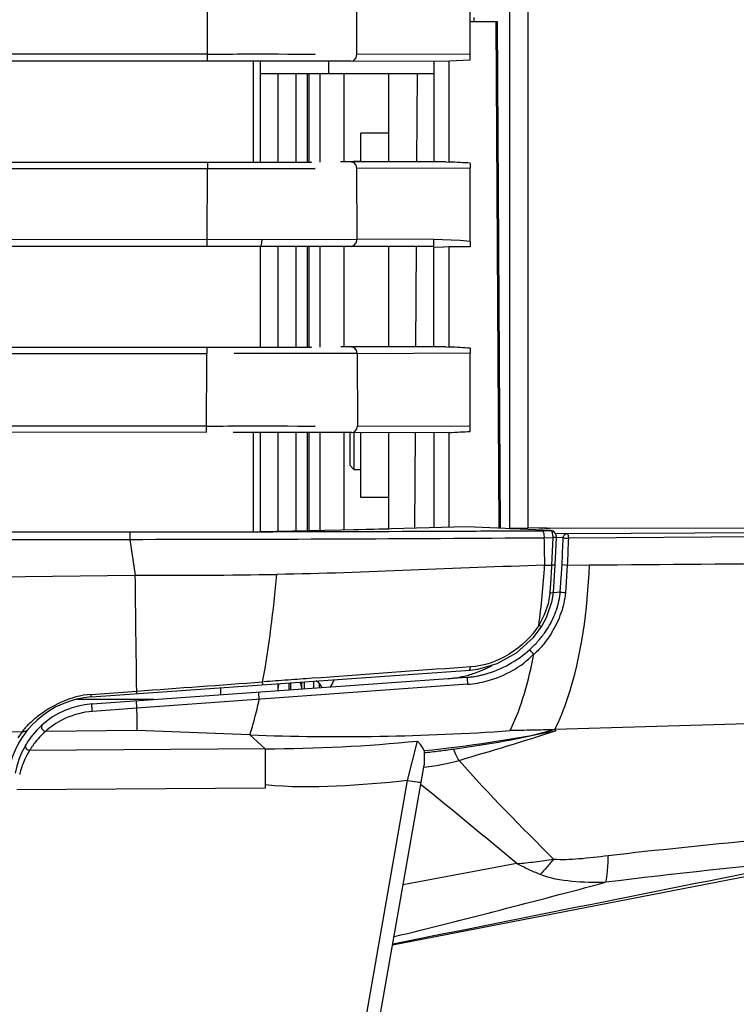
# Paper-space layout 'Sheet' of a CAD drawing. Header units: inches. Extents: x 0.2 to 10.8, y 0.2 to 8.3.
# Tile 285 of 545: x 6.429 to 6.634, y 3.96 to 4.242. Entities that reach past the tile are written whole.
import ezdxf

# ---------------------------------------------------------------- set-up
doc = ezdxf.new("R2010")
doc.units = ezdxf.units.IN
doc.header["$MEASUREMENT"] = 0
doc.layers.get('0').update_dxf_attribs({"lineweight": 5})
doc.layers.add('02___PRT_ALL_AXES', color=7, linetype='Continuous')
doc.styles.add('My Text', font='tahoma.ttf')
doc.dimstyles.new('My Dimension - mm [in] (ANSI)$0', dxfattribs={"dimtxt": 0.12, "dimasz": 0.09842519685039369, "dimexe": 0.125, "dimexo": 0.06299999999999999, "dimgap": 0.03149606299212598, "dimtad": 0, "dimlfac": 250, "dimzin": 4, "dimdsep": 46, "dimtxsty": 'My Text', "dimblk": 'Filled-1', "dimcen": 0.09, "dimclrd": 1, "dimclre": 1, "dimclrt": 1, "dimadec": 1, "dimazin": 1, "dimtfac": 1, "dimtofl": 0, "dimtmove": 0, "dimatfit": 3, "dimfxl": 1, "dimtolj": 1, "dimtzin": 4, "dimlwd": -1, "dimlwe": -1, "dimarcsym": 0})

# ---------------------------------------------------------------- blocks, each defined once
blk = doc.blocks.new('*D8')
at = {"color": 1, "true_color": 0xff0000}
for p, q in [((6.727077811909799, 4.262239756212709), (6.727077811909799, 3.3069249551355)), ((4.737050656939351, 4.189303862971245), (4.737050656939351, 3.3069249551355)), ((4.638625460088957, 3.4319249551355), (4.540200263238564, 3.4319249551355)), ((6.825503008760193, 3.4319249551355), (6.923928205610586, 3.4319249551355))]:
    blk.add_line(p, q, dxfattribs=at)
at = {"layer": 'Defpoints', "color": 0}
for p in [(6.727077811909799, 4.325239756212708), (4.737050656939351, 4.252303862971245), (6.727077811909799, 3.4319249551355)]:
    blk.add_point(p, dxfattribs=at)
at = {"color": 1, "true_color": 0xff0000, "insert": (5.732064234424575, 3.4319249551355), "char_height": 0.12, "attachment_point": 5, "style": 'My Text'}
blk.add_mtext('\\A1;497.51 mm [19.587 in]', dxfattribs=at)
blk = doc.blocks.new('Filled-1')

psp = doc.layouts.new('Sheet')

# ---------------------------------------------------------------- linework, layer by layer
at = {"color": 0, "linetype": 'ByBlock', "lineweight": -3}
for p, q in [((6.56897351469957, 4.391950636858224), (6.56897351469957, 4.096243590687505)), ((6.574308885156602, 4.096400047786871), (6.57431549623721, 4.260451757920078)), ((6.482725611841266, 4.231685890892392), (6.48272042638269, 4.249325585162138)), ((6.525380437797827, 4.231644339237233), (6.525385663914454, 4.249325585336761)), ((6.557750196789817, 4.231549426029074), (6.557750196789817, 4.249325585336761)), ((6.565478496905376, 4.240925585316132), (6.557690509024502, 4.240925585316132)), ((6.558894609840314, 4.240925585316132), (6.558894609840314, 4.242097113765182)), ((6.565985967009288, 4.096342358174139), (6.565140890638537, 4.240925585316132)), ((6.566324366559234, 4.0963270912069), (6.565479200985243, 4.240925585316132)), ((6.495739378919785, 4.229679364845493), (5.74083862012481, 4.229696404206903)), ((6.48272561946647, 4.231684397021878), (5.741027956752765, 4.231696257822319)), ((6.482699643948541, 4.229685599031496), (6.48272561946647, 4.231684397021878)), ((6.495739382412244, 4.229679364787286), (6.495738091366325, 4.200856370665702)), ((6.497713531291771, 4.229679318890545), (6.497713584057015, 4.200856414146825)), ((6.557750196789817, 4.231549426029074), (6.525380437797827, 4.231644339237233)), ((6.551695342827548, 4.229728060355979), (6.557690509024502, 4.230087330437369)), ((6.551704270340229, 4.20087066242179), (6.551695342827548, 4.229728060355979)), ((6.517405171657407, 4.226097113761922), (6.517405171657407, 4.229638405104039)), ((6.551693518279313, 4.229567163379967), (6.523661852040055, 4.229644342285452)), ((6.547310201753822, 4.229576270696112), (6.547310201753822, 4.200953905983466)), ((6.547310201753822, 4.226097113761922), (6.497713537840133, 4.226097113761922)), ((6.502831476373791, 4.226097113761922), (6.502831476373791, 4.200866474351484)), ((6.508031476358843, 4.200876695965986), (6.508031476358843, 4.226097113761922)), ((6.511231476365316, 4.200882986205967), (6.511231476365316, 4.226097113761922)), ((6.511631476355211, 4.226097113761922), (6.511631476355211, 4.20088377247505)), ((6.514831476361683, 4.226097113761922), (6.514831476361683, 4.200890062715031)), ((6.521631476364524, 4.226097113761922), (6.521631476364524, 4.200903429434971)), ((6.534510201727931, 4.200922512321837), (6.534510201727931, 4.226097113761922)), ((6.542505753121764, 4.200944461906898), (6.542637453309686, 4.226097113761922)), ((6.534510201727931, 4.209130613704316), (6.526510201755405, 4.209130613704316)), ((6.526510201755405, 4.200899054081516), (6.526510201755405, 4.209130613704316)), ((5.734862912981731, 4.200833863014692), (6.48267506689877, 4.200849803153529)), ((5.869033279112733, 4.199087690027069), (6.48269686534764, 4.199047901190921)), ((6.482654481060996, 4.178835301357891), (6.482697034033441, 4.199047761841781)), ((6.482675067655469, 4.200864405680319), (6.48269686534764, 4.199047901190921)), ((6.550721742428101, 4.200960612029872), (6.520710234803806, 4.200901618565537)), ((6.524288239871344, 4.200908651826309), (6.524510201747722, 4.201130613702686)), ((6.524510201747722, 4.201130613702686), (6.524510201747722, 4.200909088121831)), ((6.525390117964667, 4.199091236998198), (6.557750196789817, 4.199186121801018)), ((6.525408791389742, 4.178820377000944), (6.525390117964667, 4.199091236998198)), ((6.550721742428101, 4.200960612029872), (6.551704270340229, 4.20087066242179)), ((6.557690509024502, 4.200558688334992), (6.557750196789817, 4.199184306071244)), ((6.557750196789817, 4.178217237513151), (6.557750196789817, 4.199186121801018)), ((6.547328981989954, 4.176808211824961), (5.723435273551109, 4.176816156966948)), ((5.724580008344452, 4.178699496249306), (6.525408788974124, 4.178820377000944)), ((6.482632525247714, 4.176866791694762), (6.482654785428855, 4.178835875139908)), ((6.497713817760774, 4.17683374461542), (6.497713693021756, 4.14804295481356)), ((6.502831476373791, 4.176831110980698), (6.502831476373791, 4.148053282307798)), ((6.508031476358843, 4.148063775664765), (6.508031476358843, 4.176828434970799)), ((6.511231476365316, 4.148070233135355), (6.511231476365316, 4.176826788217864)), ((6.511631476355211, 4.176826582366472), (6.511631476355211, 4.148071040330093)), ((6.514831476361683, 4.176824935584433), (6.514831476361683, 4.148077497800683)), ((6.521631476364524, 4.176821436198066), (6.521631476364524, 4.148091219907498)), ((6.547306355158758, 4.178766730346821), (6.525408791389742, 4.178820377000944)), ((6.534510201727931, 4.148110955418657), (6.534510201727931, 4.176814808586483)), ((6.542229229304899, 4.148132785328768), (6.542379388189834, 4.176810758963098)), ((6.547310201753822, 4.148143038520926), (6.547305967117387, 4.178766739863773)), ((6.547330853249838, 4.176689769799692), (6.550080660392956, 4.176599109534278)), ((6.551704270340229, 4.176722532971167), (6.55008058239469, 4.176597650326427)), ((6.557690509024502, 4.17670792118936), (6.551704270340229, 4.176722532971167)), ((6.551704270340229, 4.148060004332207), (6.551704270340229, 4.176722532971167)), ((6.557750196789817, 4.17821723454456), (6.557690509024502, 4.17670792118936)), ((5.723897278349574, 4.14798438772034), (6.482531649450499, 4.148035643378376)), ((5.81917304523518, 4.146151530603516), (6.482545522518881, 4.146230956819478)), ((6.482441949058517, 4.123794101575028), (6.482545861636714, 4.146229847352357)), ((6.482531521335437, 4.14807531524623), (6.482545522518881, 4.146230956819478)), ((6.550721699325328, 4.148149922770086), (6.520756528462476, 4.148089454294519)), ((6.525459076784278, 4.146279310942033), (6.557750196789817, 4.146375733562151)), ((6.525459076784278, 4.146279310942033), (6.525504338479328, 4.125480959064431)), ((6.550721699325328, 4.148149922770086), (6.551704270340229, 4.148060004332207)), ((6.557690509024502, 4.147748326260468), (6.557750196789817, 4.146373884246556)), ((6.557750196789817, 4.125380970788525), (6.557750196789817, 4.146375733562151)), ((6.482441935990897, 4.123729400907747), (5.654049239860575, 4.123869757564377)), ((6.482451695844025, 4.125520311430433), (5.659292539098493, 4.125448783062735)), ((6.495723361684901, 4.123720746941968), (6.495713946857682, 4.095347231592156)), ((6.497713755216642, 4.123720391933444), (6.497713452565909, 4.095392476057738)), ((6.520794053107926, 4.123660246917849), (6.497713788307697, 4.123720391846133)), ((6.502831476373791, 4.12370705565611), (6.502831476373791, 4.095508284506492)), ((6.508031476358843, 4.09562594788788), (6.508031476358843, 4.123693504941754)), ((6.511231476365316, 4.095698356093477), (6.511231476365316, 4.123685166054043)), ((6.511631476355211, 4.123684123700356), (6.511631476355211, 4.095707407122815)), ((6.514831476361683, 4.123675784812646), (6.514831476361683, 4.095779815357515)), ((6.523310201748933, 4.123653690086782), (6.521631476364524, 4.123658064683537)), ((6.521631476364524, 4.123658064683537), (6.521631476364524, 4.095845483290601)), ((6.523310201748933, 4.123653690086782), (6.523310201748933, 4.114330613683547)), ((6.550443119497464, 4.123582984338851), (6.523957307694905, 4.123680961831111)), ((6.524510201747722, 4.123650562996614), (6.524510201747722, 4.113130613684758)), ((6.557750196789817, 4.125380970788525), (6.525504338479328, 4.125480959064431)), ((6.526510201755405, 4.105130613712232), (6.526510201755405, 4.123645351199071)), ((6.534510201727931, 4.096181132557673), (6.534510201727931, 4.123624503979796)), ((6.541958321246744, 4.096393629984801), (6.542100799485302, 4.123604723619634)), ((6.547310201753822, 4.123591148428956), (6.547310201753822, 4.096514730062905)), ((6.551704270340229, 4.123697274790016), (6.550443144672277, 4.123590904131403)), ((6.551686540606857, 4.096628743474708), (6.551704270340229, 4.123697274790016)), ((6.523310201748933, 4.114330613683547), (6.524510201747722, 4.113130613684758)), ((6.534510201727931, 4.105130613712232), (6.526510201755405, 4.105130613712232)), ((5.529310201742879, 4.095334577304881), (6.460529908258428, 4.095334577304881)), ((6.460529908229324, 4.095334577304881), (6.460529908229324, 4.093187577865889)), ((6.497715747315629, 4.095392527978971), (6.52084694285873, 4.09591593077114)), ((6.556726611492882, 4.096760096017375), (6.520847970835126, 4.095825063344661)), ((6.521631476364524, 4.095933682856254), (6.534510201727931, 4.096225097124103)), ((6.580780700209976, 4.095674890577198), (6.556726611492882, 4.096760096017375)), ((6.574308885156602, 4.096400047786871), (6.56897351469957, 4.096243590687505)), ((6.56897351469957, 4.096243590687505), (6.570169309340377, 4.096242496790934)), ((6.571788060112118, 4.096189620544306), (6.570323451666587, 4.096146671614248)), ((6.577312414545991, 4.096433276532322), (6.574308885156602, 4.096400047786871)), ((6.577312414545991, 4.096433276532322), (6.57806918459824, 4.096390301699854)), ((6.577467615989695, 4.096401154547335), (6.577312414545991, 4.096433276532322)), ((6.577594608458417, 4.096404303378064), (6.577493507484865, 4.096409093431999)), ((6.579568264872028, 4.096373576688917), (6.577594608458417, 4.096404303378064)), ((6.578249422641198, 4.095660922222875), (6.580780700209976, 4.095674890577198)), ((6.579073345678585, 4.096376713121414), (6.580264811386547, 4.096371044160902)), ((6.6784221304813, 4.096251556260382), (6.580264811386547, 4.096371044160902)), ((6.581039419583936, 4.095489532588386), (6.580780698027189, 4.095674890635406)), ((6.581239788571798, 4.095016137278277), (6.581039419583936, 4.095489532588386)), ((6.581379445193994, 4.093669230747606), (6.581239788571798, 4.095016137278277)), ((6.581989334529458, 4.09499249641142), (6.585389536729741, 4.094839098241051)), ((6.584695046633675, 4.094575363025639), (6.585157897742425, 4.094811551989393)), ((6.585157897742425, 4.094811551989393), (6.585389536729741, 4.094839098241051)), ((6.585389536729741, 4.094839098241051), (6.719204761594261, 4.095578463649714)), ((5.529310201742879, 4.093187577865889), (6.460529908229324, 4.093187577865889)), ((6.46052990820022, 4.093187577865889), (6.462104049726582, 4.082980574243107)), ((6.578789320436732, 4.093650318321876), (6.581379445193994, 4.093669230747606)), ((6.581042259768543, 4.085804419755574), (6.581374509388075, 4.093669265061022)), ((6.582003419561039, 4.085909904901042), (6.58233847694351, 4.093759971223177)), ((6.584271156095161, 4.09364049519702), (6.582337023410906, 4.093727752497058)), ((6.585714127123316, 4.094153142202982), (6.585750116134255, 4.093508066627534)), ((6.719566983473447, 4.09436897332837), (6.585750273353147, 4.093508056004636)), ((6.578968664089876, 4.08578863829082), (6.581037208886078, 4.08580445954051)), ((6.581471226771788, 4.078035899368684), (6.582003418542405, 4.085909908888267)), ((6.583436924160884, 4.078173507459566), (6.583954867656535, 4.085978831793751)), ((6.583954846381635, 4.085978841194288), (6.585425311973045, 4.085838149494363)), ((6.585425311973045, 4.085838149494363), (6.584894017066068, 4.077883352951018)), ((6.585425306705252, 4.085838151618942), (6.591786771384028, 4.085887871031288)), ((5.529310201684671, 4.071648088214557), (6.462104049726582, 4.082980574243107)), ((6.580496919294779, 4.077825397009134), (6.58052301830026, 4.078113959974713)), ((6.581471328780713, 4.078034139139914), (6.583436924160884, 4.078173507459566)), ((6.580494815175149, 4.077825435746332), (6.579943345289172, 4.074733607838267)), ((6.579943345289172, 4.074733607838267), (6.578878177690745, 4.071653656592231)), ((6.578878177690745, 4.071653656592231), (6.577274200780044, 4.068592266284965)), ((6.449632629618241, 4.048218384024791), (6.557729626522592, 4.055882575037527)), ((6.557793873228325, 4.056797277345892), (6.553064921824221, 4.056453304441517)), ((6.557729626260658, 4.055882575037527), (6.557532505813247, 4.05586948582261)), ((6.557532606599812, 4.055869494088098), (6.557733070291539, 4.056311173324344)), ((6.557729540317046, 4.055882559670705), (6.559939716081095, 4.056147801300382)), ((6.557733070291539, 4.056311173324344), (6.557793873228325, 4.056797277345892)), ((6.562742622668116, 4.05695430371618), (6.563017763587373, 4.056818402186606)), ((6.449776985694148, 4.046223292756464), (6.556749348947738, 4.053808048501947)), ((6.513056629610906, 4.050710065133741), (6.513056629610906, 4.052715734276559)), ((6.449457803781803, 4.048943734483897), (6.462509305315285, 4.049882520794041)), ((6.557032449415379, 4.051830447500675), (6.462576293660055, 4.04497590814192)), ((6.486431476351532, 4.050827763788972), (6.486431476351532, 4.048822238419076)), ((6.502831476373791, 4.05199067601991), (6.502831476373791, 4.049985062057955)), ((6.50603147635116, 4.050211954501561), (6.50603147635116, 4.052217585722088)), ((6.506431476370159, 4.052245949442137), (6.506431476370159, 4.050240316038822)), ((6.509631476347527, 4.050467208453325), (6.509631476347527, 4.052106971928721)), ((6.510431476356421, 4.050523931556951), (6.510431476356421, 4.052529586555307)), ((6.514722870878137, 4.050828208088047), (6.514722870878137, 4.05201315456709)), ((6.467354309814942, 4.047469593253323), (6.445430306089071, 4.047469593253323)), ((6.462576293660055, 4.04497590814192), (6.462475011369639, 4.047123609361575)), ((6.497484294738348, 4.047507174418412), (6.497337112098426, 4.049595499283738)), ((6.462577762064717, 4.04496597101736), (6.449869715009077, 4.044064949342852)), ((6.706419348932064, 4.042677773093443), (6.581843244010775, 4.038876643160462)), ((6.462669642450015, 4.038636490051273), (6.436442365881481, 4.038347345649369)), ((6.494819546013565, 4.03737234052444), (6.462669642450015, 4.038636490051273)), ((6.581843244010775, 4.038876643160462), (6.582179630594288, 4.038570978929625)), ((6.429760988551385, 4.038273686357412), (5.529309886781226, 4.028341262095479)), ((6.429760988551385, 4.038273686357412), (6.428539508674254, 4.036574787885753)), ((6.4991724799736, 4.033416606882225), (6.494819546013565, 4.03737234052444)), ((6.4991724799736, 4.033416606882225), (6.431932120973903, 4.032940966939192)), ((6.53984206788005, 4.024309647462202), (6.54268955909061, 4.035609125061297)), ((6.544622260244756, 4.032323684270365), (6.544574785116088, 4.028732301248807)), ((6.544575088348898, 4.03289632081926), (6.544622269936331, 4.032323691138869)), ((6.484948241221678, 3.688640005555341), (6.54457476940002, 4.028732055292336)), ((6.499210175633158, 4.022208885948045), (6.428256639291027, 4.021706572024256)), ((6.49161774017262, 3.749251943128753), (6.539842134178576, 4.024309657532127)), ((6.678655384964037, 4.005038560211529), (6.535574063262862, 3.977394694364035))]:
    psp.add_line(p, q, dxfattribs=at)
for points in [[(6.523660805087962, 4.229644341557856), (6.524501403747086, 4.22990010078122), (6.525136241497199, 4.230618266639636), (6.525380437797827, 4.231644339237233)], [(6.525390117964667, 4.199091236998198), (6.525191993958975, 4.199971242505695), (6.52463660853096, 4.200635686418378), (6.523843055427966, 4.20089123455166)], [(6.497713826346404, 4.176834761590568), (6.498036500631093, 4.177103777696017), (6.498271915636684, 4.177832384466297), (6.498359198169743, 4.178831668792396)], [(6.52368917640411, 4.176820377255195), (6.524530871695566, 4.177076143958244), (6.52516524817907, 4.177794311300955), (6.525408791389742, 4.178820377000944)], [(6.557750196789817, 4.178217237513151), (6.554845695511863, 4.178442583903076), (6.552272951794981, 4.178581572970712), (6.549773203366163, 4.17866675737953), (6.547306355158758, 4.178766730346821)], [(6.525459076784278, 4.146279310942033), (6.525260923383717, 4.147159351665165), (6.524705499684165, 4.147823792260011), (6.523911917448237, 4.148079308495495)], [(6.523956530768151, 4.12368096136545), (6.524713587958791, 4.123911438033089), (6.52528466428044, 4.124557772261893), (6.525504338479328, 4.125480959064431)], [(6.582341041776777, 4.093822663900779), (6.582335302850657, 4.09406457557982), (6.582104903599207, 4.094873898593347), (6.581495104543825, 4.095499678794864), (6.580821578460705, 4.095674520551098)], [(6.585389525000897, 4.094839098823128), (6.585580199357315, 4.094648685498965), (6.585714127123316, 4.094153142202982)], [(6.584271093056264, 4.093640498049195), (6.584422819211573, 4.094236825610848), (6.584695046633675, 4.094575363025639)], [(6.578163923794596, 4.068384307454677), (6.579510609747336, 4.07088386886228), (6.581104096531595, 4.075636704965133), (6.581471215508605, 4.078035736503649)], [(6.559939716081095, 4.056147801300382), (6.56539886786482, 4.057718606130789), (6.570948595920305, 4.060775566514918), (6.575809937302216, 4.065182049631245), (6.578165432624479, 4.068380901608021)], [(6.575889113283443, 4.060337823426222), (6.575556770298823, 4.060654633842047), (6.5751863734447, 4.061083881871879), (6.574918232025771, 4.06146604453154), (6.57478815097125, 4.061771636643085)], [(6.544575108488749, 4.032896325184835), (6.544121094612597, 4.033760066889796), (6.543487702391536, 4.034664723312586), (6.54268955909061, 4.035609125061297)], [(6.544480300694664, 4.02819322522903), (6.548093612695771, 4.028648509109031), (6.551470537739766, 4.02929903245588), (6.554534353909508, 4.030107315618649)]]:
    psp.add_lwpolyline(points, dxfattribs=at)
for centre, radius, start, end in [((6.50115022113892, -3.297010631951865), 7.526688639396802, 89.82863344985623, 90.02252661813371), ((6.499922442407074, -3.496621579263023), 7.620340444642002, 89.81928650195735, 90.01293917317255), ((6.460314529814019, 25.38230326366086), 21.28697067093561, 270.1007086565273, 270.259574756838), ((6.45203565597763, 21.42063951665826), 17.32745548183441, 270.028087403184, 270.4191319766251), ((6.474023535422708, 5.705743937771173), 1.62280714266, 269.5791600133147, 271.0075982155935), ((6.513056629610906, 4.050906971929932), 0.002, 33.57935032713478, 69.41349915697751), ((6.554912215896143, 4.079358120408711), 0.0256164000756, 276.4159552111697, 276.8577633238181), ((6.548487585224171, 4.085131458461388), 0.03188842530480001, 287.282506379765, 287.6272533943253), ((6.50603147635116, 4.050697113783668), 0.003200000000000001, 155.5377765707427, 180), ((6.506431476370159, 4.050697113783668), 0.003200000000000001, 0, 33.54751460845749), ((6.510431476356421, 4.052106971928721), 0.0008000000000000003, 151.8300588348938, 180), ((6.451471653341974, 4.02228350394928), 0.02600000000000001, 94.05601353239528, 170.0560129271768), ((6.45147441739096, 4.022283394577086), 0.02400000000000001, 94.05570594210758, 170.055705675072), ((6.451713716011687, 4.02127578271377), 0.0229052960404, 130.5178456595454, 131.8141903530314), ((6.520664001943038, 4.725012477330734), 0.6881257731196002, 267.8475906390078, 274.0346392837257), ((6.503032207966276, 4.435672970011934), 0.4049133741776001, 275.8887372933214, 281.2721243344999), ((6.278198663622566, 4.982182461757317), 0.9913674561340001, 286.1851503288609, 287.8561765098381), ((6.498980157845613, 4.470195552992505), 0.4367789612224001, 270.0252284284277, 275.7433237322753), ((5.603744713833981, 2.853914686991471), 1.5001794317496, 49.8515736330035, 51.21013964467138), ((7.330026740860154, -0.1478786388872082), 4.217358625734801, 100.3681986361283, 100.8166323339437), ((5.85362182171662, 6.758794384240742), 2.861556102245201, 283.7963865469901, 285.0427743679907)]:
    psp.add_arc(centre, radius, start, end, dxfattribs=at)
for centre, major_axis, ratio, start_param, end_param in [((6.557561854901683, 4.231544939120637), (4.263160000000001e-07, 0.002000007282), 0.094170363, -2.387346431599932, -1.56853280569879), ((6.545493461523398, 4.199154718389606), (0.01882621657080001, 5.113359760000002e-05), 0.09561075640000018, 0.865744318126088, 1.234336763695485), ((6.545493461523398, 4.14634375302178), (0.01882621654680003, 5.207329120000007e-05), 0.09561073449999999, 0.8657395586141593, 1.234331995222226), ((6.545493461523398, 4.125414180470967), (0.01882621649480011, -5.407472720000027e-05), 0.09561068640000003, -1.234321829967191, -0.8657293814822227), ((6.557580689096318, 4.125376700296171), (4.057532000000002e-07, 0.001800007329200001), 0.09417029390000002, -2.434406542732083, -1.568402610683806), ((6.570064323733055, 4.096207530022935), (0.002005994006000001, 0), 0.0174550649, 0, 1.518436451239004)]:
    psp.add_ellipse(centre, major_axis=major_axis, ratio=ratio, start_param=start_param, end_param=end_param, dxfattribs=at)
for points, knots in [([(6.482725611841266, 4.231685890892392), (6.492465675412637, 4.231685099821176), (6.492930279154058, 4.231830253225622), (6.513797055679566, 4.231652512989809), (6.51333422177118, 4.231647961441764)], [0, 0, 0, 0, 0.9546349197, 1, 1, 1, 1]), ([(6.498190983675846, 4.229677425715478), (6.496884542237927, 4.229676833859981), (6.494189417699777, 4.229674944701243), (6.491494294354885, 4.22967175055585), (6.49010561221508, 4.229669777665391)], [0, 0, 0, 0, 0.484742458, 1, 1, 1, 1]), ([(6.48267506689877, 4.200849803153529), (6.485205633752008, 4.200849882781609), (6.490328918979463, 4.200850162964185), (6.495452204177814, 4.200851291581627), (6.498044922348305, 4.200852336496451)], [0, 0, 0, 0, 0.4939344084, 1, 1, 1, 1]), ([(6.482697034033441, 4.199047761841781), (6.492445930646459, 4.199038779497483), (6.492909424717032, 4.199024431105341), (6.51379749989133, 4.199072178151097), (6.513334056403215, 4.199071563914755)], [0, 0, 0, 0, 0.9546192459, 1, 1, 1, 1]), ([(6.498044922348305, 4.200852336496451), (6.501800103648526, 4.200853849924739), (6.502768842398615, 4.200835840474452), (6.513184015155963, 4.200877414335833), (6.51221564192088, 4.200887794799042)], [0, 0, 0, 0, 0.7949812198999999, 1, 1, 1, 1]), ([(6.482531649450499, 4.148035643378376), (6.485085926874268, 4.148035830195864), (6.490257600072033, 4.148036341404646), (6.49542927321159, 4.148037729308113), (6.498046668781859, 4.148038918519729)], [0, 0, 0, 0, 0.4938976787, 1, 1, 1, 1]), ([(6.525459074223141, 4.146279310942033), (6.523414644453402, 4.146272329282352), (6.51171655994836, 4.146234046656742), (6.500018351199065, 4.146231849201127), (6.490364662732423, 4.146250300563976)], [0, 0, 0, 0, 0.1747662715, 1, 1, 1, 1]), ([(6.498046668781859, 4.148038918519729), (6.501803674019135, 4.148040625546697), (6.502769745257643, 4.148022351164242), (6.513180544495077, 4.148064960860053), (6.512214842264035, 4.14807526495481)], [0, 0, 0, 0, 0.7955101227, 1, 1, 1, 1]), ([(6.482451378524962, 4.125522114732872), (6.492276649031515, 4.125520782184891), (6.492745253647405, 4.125672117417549), (6.513793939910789, 4.125488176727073), (6.513327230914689, 4.125483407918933)], [0, 0, 0, 0, 0.9546508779, 1, 1, 1, 1]), ([(6.49820151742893, 4.123718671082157), (6.496881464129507, 4.123718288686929), (6.494159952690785, 4.12371681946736), (6.491438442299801, 4.123714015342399), (6.490036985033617, 4.123712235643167)], [0, 0, 0, 0, 0.4850441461, 1, 1, 1, 1]), ([(6.556753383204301, 4.095551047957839), (6.560349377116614, 4.095567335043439), (6.567514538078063, 4.095601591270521), (6.57467968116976, 4.095639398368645), (6.578248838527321, 4.095659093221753)], [0, 0, 0, 0, 0.501871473, 1, 1, 1, 1]), ([(6.578249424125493, 4.095659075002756), (6.578476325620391, 4.095651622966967), (6.578770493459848, 4.094733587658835), (6.578802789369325, 4.094135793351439), (6.578788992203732, 4.093650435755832)], [0, 0, 0, 0, 0.3185953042, 1, 1, 1, 1]), ([(6.578787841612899, 4.093650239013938), (6.578806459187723, 4.092334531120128), (6.578852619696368, 4.089713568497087), (6.578921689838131, 4.087093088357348), (6.578963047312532, 4.085788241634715)], [0, 0, 0, 0, 0.5019718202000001, 1, 1, 1, 1]), ([(6.582332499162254, 4.09375271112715), (6.582327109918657, 4.093656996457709), (6.581834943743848, 4.093687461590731), (6.581605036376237, 4.093657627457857), (6.581379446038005, 4.093669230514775)], [0, 0, 0, 0, 0.2979482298, 1, 1, 1, 1]), ([(6.583954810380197, 4.085978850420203), (6.584008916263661, 4.087255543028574), (6.584115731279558, 4.089809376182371), (6.584219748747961, 4.092363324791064), (6.584271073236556, 4.093640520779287)], [0, 0, 0, 0, 0.4999240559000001, 1, 1, 1, 1]), ([(6.584271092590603, 4.093640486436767), (6.584410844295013, 4.093599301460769), (6.584702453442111, 4.0935640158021), (6.584992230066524, 4.093538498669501), (6.585137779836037, 4.093529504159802)], [0, 0, 0, 0, 0.4997711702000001, 1, 1, 1, 1]), ([(6.585137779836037, 4.093529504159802), (6.585239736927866, 4.093523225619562), (6.585443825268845, 4.093513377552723), (6.585648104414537, 4.093508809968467), (6.585750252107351, 4.093508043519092)], [0, 0, 0, 0, 0.4999991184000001, 1, 1, 1, 1]), ([(6.585746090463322, 4.093508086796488), (6.585694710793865, 4.092229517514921), (6.585590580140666, 4.089672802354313), (6.585483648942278, 4.087116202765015), (6.585429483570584, 4.08583811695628)], [0, 0, 0, 0, 0.5000719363, 1, 1, 1, 1]), ([(6.577279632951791, 4.06859758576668), (6.577682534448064, 4.071401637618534), (6.578366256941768, 4.077122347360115), (6.578804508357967, 4.082866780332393), (6.578966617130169, 4.085788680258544)], [0, 0, 0, 0, 0.4918788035, 1, 1, 1, 1]), ([(6.580896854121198, 4.083137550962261), (6.580923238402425, 4.083581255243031), (6.580972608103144, 4.084470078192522), (6.581015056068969, 4.085359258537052), (6.581034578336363, 4.085804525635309)], [0, 0, 0, 0, 0.4993221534, 1, 1, 1, 1]), ([(6.581997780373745, 4.085910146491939), (6.581991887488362, 4.085813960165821), (6.581495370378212, 4.085853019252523), (6.581265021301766, 4.08580261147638), (6.581037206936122, 4.08580445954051)], [0, 0, 0, 0, 0.2972550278, 1, 1, 1, 1]), ([(6.581843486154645, 4.038876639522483), (6.583330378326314, 4.041715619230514), (6.589204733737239, 4.056767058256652), (6.591201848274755, 4.073021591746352), (6.591787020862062, 4.085887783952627)], [0, 0, 0, 0, 0.1992496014, 1, 1, 1, 1]), ([(6.58071763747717, 4.08047622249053), (6.580750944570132, 4.080918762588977), (6.580814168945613, 4.081805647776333), (6.580870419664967, 4.082693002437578), (6.580896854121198, 4.083137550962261)], [0, 0, 0, 0, 0.4991328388, 1, 1, 1, 1]), ([(6.581465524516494, 4.078036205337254), (6.581454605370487, 4.077926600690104), (6.581000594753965, 4.077831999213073), (6.580722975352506, 4.077821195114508), (6.580494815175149, 4.077825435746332)], [0, 0, 0, 0, 0.3255452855, 1, 1, 1, 1]), ([(6.58052301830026, 4.078113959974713), (6.580558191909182, 4.078506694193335), (6.58062585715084, 4.079293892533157), (6.580687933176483, 4.080081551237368), (6.58071763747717, 4.08047622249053)], [0, 0, 0, 0, 0.4990625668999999, 1, 1, 1, 1]), ([(6.583374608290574, 4.077598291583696), (6.583386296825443, 4.077693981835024), (6.58340840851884, 4.077885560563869), (6.583427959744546, 4.078077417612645), (6.583437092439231, 4.078173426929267)], [0, 0, 0, 0, 0.4998931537, 1, 1, 1, 1]), ([(6.5848940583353, 4.077883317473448), (6.584591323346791, 4.077888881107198), (6.584102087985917, 4.07794948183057), (6.583597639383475, 4.078062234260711), (6.58343697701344, 4.07817351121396)], [0, 0, 0, 0, 0.6077340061, 1, 1, 1, 1]), ([(6.579685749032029, 4.067555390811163), (6.580650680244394, 4.069069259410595), (6.582278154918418, 4.072300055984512), (6.58315718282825, 4.075818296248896), (6.583374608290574, 4.077598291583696)], [0, 0, 0, 0, 0.5002808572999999, 1, 1, 1, 1]), ([(6.584894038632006, 4.07788320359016), (6.584696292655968, 4.075923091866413), (6.583805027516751, 4.07201552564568), (6.582102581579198, 4.068397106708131), (6.581073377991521, 4.066685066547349)], [0, 0, 0, 0, 0.496531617, 1, 1, 1, 1]), ([(6.581073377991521, 4.066685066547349), (6.580364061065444, 4.065505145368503), (6.578785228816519, 4.063254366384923), (6.576897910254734, 4.061253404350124), (6.575889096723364, 4.060337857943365)], [0, 0, 0, 0, 0.5026268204, 1, 1, 1, 1]), ([(6.578159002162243, 4.06838495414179), (6.578101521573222, 4.068299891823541), (6.57769700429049, 4.068389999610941), (6.577459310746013, 4.068498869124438), (6.577274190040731, 4.068592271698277)], [0, 0, 0, 0, 0.3311570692, 1, 1, 1, 1]), ([(6.578907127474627, 4.066400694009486), (6.579041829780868, 4.066589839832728), (6.579306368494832, 4.066971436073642), (6.579561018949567, 4.067359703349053), (6.579685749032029, 4.067555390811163)], [0, 0, 0, 0, 0.5001616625, 1, 1, 1, 1]), ([(6.574788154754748, 4.061771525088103), (6.575554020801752, 4.06247025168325), (6.577013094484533, 4.063941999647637), (6.578308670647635, 4.065560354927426), (6.578907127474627, 4.066400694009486)], [0, 0, 0, 0, 0.5012212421, 1, 1, 1, 1]), ([(6.561993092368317, 4.054722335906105), (6.564377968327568, 4.055378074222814), (6.568958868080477, 4.057265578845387), (6.572988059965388, 4.060140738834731), (6.57478815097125, 4.061771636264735)], [0, 0, 0, 0, 0.504524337, 1, 1, 1, 1]), ([(6.562577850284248, 4.052796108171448), (6.565101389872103, 4.053482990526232), (6.569905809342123, 4.055438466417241), (6.574087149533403, 4.058568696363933), (6.575808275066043, 4.060407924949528)], [0, 0, 0, 0, 0.5093893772, 1, 1, 1, 1]), ([(6.558144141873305, 4.05474029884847), (6.55872132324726, 4.054923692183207), (6.559866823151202, 4.055323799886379), (6.560988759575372, 4.055785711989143), (6.561543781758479, 4.056031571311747)], [0, 0, 0, 0, 0.49941349, 1, 1, 1, 1]), ([(6.561543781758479, 4.056031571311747), (6.561936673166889, 4.056205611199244), (6.562715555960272, 4.056568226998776), (6.563480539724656, 4.056959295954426), (6.563859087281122, 4.057161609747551)], [0, 0, 0, 0, 0.500287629, 1, 1, 1, 1]), ([(6.512644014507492, 4.053519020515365), (6.510332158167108, 4.053352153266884), (6.505701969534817, 4.053018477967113), (6.501071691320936, 4.052686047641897), (6.498753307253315, 4.052519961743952)], [0, 0, 0, 0, 0.4993047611, 1, 1, 1, 1]), ([(6.518882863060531, 4.053105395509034), (6.518706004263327, 4.05274475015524), (6.518335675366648, 4.05202834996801), (6.517936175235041, 4.051327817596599), (6.517728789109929, 4.050980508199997)], [0, 0, 0, 0, 0.4982393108, 1, 1, 1, 1]), ([(6.551494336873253, 4.053435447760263), (6.551815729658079, 4.053458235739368), (6.55245908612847, 4.053516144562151), (6.55309987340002, 4.05359759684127), (6.553420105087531, 4.053644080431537)], [0, 0, 0, 0, 0.4989252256, 1, 1, 1, 1]), ([(6.553420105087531, 4.053644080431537), (6.55393549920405, 4.053718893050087), (6.554965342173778, 4.053898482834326), (6.555983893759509, 4.054133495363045), (6.556491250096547, 4.054264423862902)], [0, 0, 0, 0, 0.4984770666, 1, 1, 1, 1]), ([(6.556491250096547, 4.054264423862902), (6.556737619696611, 4.05432800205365), (6.557229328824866, 4.054461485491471), (6.557717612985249, 4.054606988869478), (6.557961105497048, 4.054682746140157)], [0, 0, 0, 0, 0.4994459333, 1, 1, 1, 1]), ([(6.556749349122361, 4.053808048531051), (6.556920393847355, 4.053820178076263), (6.557262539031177, 4.053848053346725), (6.557604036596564, 4.053882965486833), (6.5577747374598, 4.053902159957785)], [0, 0, 0, 0, 0.4995595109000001, 1, 1, 1, 1]), ([(6.557032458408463, 4.05183044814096), (6.557061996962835, 4.052267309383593), (6.556929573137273, 4.052736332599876), (6.55698230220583, 4.053824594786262), (6.556749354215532, 4.053808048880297)], [0, 0, 0, 0, 0.6521639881, 1, 1, 1, 1]), ([(6.55703245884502, 4.051830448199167), (6.557960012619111, 4.051899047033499), (6.559827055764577, 4.052135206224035), (6.561662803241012, 4.052547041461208), (6.562577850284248, 4.052796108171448)], [0, 0, 0, 0, 0.4951418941, 1, 1, 1, 1]), ([(6.557970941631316, 4.053924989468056), (6.558219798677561, 4.053954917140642), (6.558717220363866, 4.054022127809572), (6.559212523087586, 4.054103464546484), (6.559459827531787, 4.054147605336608)], [0, 0, 0, 0, 0.4994393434, 1, 1, 1, 1]), ([(6.559459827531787, 4.054147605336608), (6.559885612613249, 4.054223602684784), (6.560734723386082, 4.054396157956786), (6.561575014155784, 4.05460738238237), (6.561993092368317, 4.054722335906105)], [0, 0, 0, 0, 0.4993766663, 1, 1, 1, 1]), ([(6.462637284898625, 4.049140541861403), (6.462568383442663, 4.049139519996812), (6.462609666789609, 4.049539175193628), (6.462529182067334, 4.049704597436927), (6.462508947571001, 4.049887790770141)], [0, 0, 0, 0, 0.2721348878, 1, 1, 1, 1]), ([(6.498481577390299, 4.051682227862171), (6.498554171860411, 4.05168656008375), (6.498402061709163, 4.052117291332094), (6.498477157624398, 4.052294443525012), (6.498468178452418, 4.052491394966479)], [0, 0, 0, 0, 0.269466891, 1, 1, 1, 1]), ([(6.51540526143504, 4.050892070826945), (6.515299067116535, 4.051083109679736), (6.515078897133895, 4.051461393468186), (6.514843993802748, 4.05183070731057), (6.514722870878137, 4.05201315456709)], [0, 0, 0, 0, 0.4995177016, 1, 1, 1, 1]), ([(6.449457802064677, 4.048943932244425), (6.446527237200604, 4.04872837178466), (6.440982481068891, 4.047151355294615), (6.436153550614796, 4.044159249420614), (6.43404520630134, 4.042487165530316)], [0, 0, 0, 0, 0.5219895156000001, 1, 1, 1, 1]), ([(6.449632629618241, 4.048218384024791), (6.449563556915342, 4.04821353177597), (6.449550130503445, 4.048598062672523), (6.449482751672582, 4.048764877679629), (6.449457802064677, 4.048943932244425)], [0, 0, 0, 0, 0.2769413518, 1, 1, 1, 1]), ([(6.494819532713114, 4.037372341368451), (6.495332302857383, 4.038893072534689), (6.49630109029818, 4.042254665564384), (6.497090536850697, 4.045660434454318), (6.497484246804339, 4.047509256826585)], [0, 0, 0, 0, 0.459168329, 1, 1, 1, 1]), ([(6.449870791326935, 4.044059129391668), (6.449808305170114, 4.044416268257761), (6.449782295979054, 4.045125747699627), (6.449643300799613, 4.045887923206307), (6.449776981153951, 4.046223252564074)], [0, 0, 0, 0, 0.5010853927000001, 1, 1, 1, 1]), ([(6.46266943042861, 4.038636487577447), (6.462654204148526, 4.039616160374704), (6.462622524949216, 4.04172957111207), (6.462592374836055, 4.043843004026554), (6.462576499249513, 4.044976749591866)], [0, 0, 0, 0, 0.4635545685, 1, 1, 1, 1]), ([(6.432975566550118, 4.041600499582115), (6.432552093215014, 4.041233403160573), (6.431763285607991, 4.04051122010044), (6.431018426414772, 4.039743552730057), (6.430677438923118, 4.039366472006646)], [0, 0, 0, 0, 0.5243467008, 1, 1, 1, 1]), ([(6.43404520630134, 4.042487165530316), (6.433861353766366, 4.042341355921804), (6.433501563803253, 4.042049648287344), (6.433148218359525, 4.041750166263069), (6.432975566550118, 4.041600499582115)], [0, 0, 0, 0, 0.5066512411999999, 1, 1, 1, 1]), ([(6.449870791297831, 4.044059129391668), (6.447234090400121, 4.043869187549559), (6.442504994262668, 4.042663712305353), (6.438441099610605, 4.040063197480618), (6.436832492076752, 4.038688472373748)], [0, 0, 0, 0, 0.5554177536, 1, 1, 1, 1]), ([(6.430677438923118, 4.039366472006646), (6.430511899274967, 4.039183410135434), (6.430199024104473, 4.038825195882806), (6.429900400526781, 4.038454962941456), (6.429760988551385, 4.038273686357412)], [0, 0, 0, 0, 0.5190586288, 1, 1, 1, 1]), ([(6.431413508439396, 4.038826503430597), (6.43123038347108, 4.038604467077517), (6.430687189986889, 4.038277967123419), (6.430068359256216, 4.038225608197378), (6.429760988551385, 4.038273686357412)], [0, 0, 0, 0, 0.4805502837, 1, 1, 1, 1]), ([(6.436442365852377, 4.038347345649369), (6.43601827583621, 4.038444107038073), (6.43528222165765, 4.039037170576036), (6.435358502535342, 4.040071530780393), (6.435640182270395, 4.04031883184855)], [0, 0, 0, 0, 0.5371399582, 1, 1, 1, 1]), ([(6.581843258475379, 4.038876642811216), (6.579717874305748, 4.038811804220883), (6.575463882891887, 4.038699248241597), (6.571209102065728, 4.038621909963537), (6.569080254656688, 4.038592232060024)], [0, 0, 0, 0, 0.4996849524, 1, 1, 1, 1]), ([(6.436442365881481, 4.038347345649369), (6.43584400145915, 4.037822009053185), (6.43473454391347, 4.036744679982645), (6.433742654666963, 4.035558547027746), (6.433292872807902, 4.034962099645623)], [0, 0, 0, 0, 0.5159475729, 1, 1, 1, 1]), ([(6.431932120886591, 4.032940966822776), (6.43154152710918, 4.032986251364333), (6.430790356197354, 4.03341467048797), (6.430711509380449, 4.034326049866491), (6.430892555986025, 4.034627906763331)], [0, 0, 0, 0, 0.5276585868, 1, 1, 1, 1]), ([(6.431932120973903, 4.032940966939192), (6.431833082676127, 4.03278842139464), (6.431630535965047, 4.032465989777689), (6.431437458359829, 4.032137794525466), (6.431339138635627, 4.031964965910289)], [0, 0, 0, 0, 0.4777230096, 1, 1, 1, 1]), ([(6.432356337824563, 4.033621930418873), (6.432283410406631, 4.033509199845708), (6.432140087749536, 4.033283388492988), (6.432000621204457, 4.033055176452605), (6.431932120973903, 4.032940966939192)], [0, 0, 0, 0, 0.5020307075, 1, 1, 1, 1]), ([(6.433292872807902, 4.034962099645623), (6.43312727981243, 4.034742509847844), (6.432807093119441, 4.034301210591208), (6.432503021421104, 4.033848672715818), (6.432356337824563, 4.033621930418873)], [0, 0, 0, 0, 0.50456489, 1, 1, 1, 1]), ([(6.4991724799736, 4.033416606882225), (6.499167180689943, 4.031875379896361), (6.499177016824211, 4.028139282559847), (6.499195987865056, 4.0244032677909), (6.499210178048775, 4.022208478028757)], [0, 0, 0, 0, 0.4125285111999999, 1, 1, 1, 1]), ([(6.544622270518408, 4.032323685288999), (6.546011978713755, 4.032462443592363), (6.548772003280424, 4.032765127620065), (6.551524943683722, 4.033127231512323), (6.552890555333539, 4.033324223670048)], [0, 0, 0, 0, 0.5030384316, 1, 1, 1, 1]), ([(6.554534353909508, 4.030107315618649), (6.554253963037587, 4.030584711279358), (6.55368647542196, 4.031646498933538), (6.553172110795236, 4.032734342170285), (6.55290532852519, 4.033326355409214)], [0, 0, 0, 0, 0.4602242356, 1, 1, 1, 1]), ([(6.431339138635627, 4.031964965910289), (6.431053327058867, 4.031462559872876), (6.430485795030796, 4.030359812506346), (6.430016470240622, 4.029211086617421), (6.429796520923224, 4.028588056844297)], [0, 0, 0, 0, 0.466618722, 1, 1, 1, 1]), ([(6.429796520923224, 4.028588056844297), (6.429656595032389, 4.028191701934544), (6.429394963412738, 4.027370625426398), (6.429187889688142, 4.026533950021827), (6.429097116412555, 4.026102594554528)], [0, 0, 0, 0, 0.4881121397, 1, 1, 1, 1]), ([(6.539842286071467, 4.024310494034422), (6.540750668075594, 4.024153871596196), (6.541679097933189, 4.024252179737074), (6.543690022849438, 4.023685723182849), (6.543757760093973, 4.024072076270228)], [0, 0, 0, 0, 0.7014941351, 1, 1, 1, 1]), ([(6.581504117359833, 4.001918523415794), (6.583892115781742, 4.001699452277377), (6.589122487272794, 4.002007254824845), (6.594284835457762, 4.002594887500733), (6.597067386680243, 4.002964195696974)], [0, 0, 0, 0, 0.4607177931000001, 1, 1, 1, 1]), ([(6.597067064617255, 4.002964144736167), (6.597031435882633, 4.001443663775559), (6.596913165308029, 3.998876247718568), (6.596586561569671, 3.996311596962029), (6.59632189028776, 3.995294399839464)], [0, 0, 0, 0, 0.591337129, 1, 1, 1, 1]), ([(6.577684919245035, 3.997528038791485), (6.576567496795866, 3.997980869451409), (6.574319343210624, 3.998959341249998), (6.572119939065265, 4.000042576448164), (6.571015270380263, 4.000616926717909)], [0, 0, 0, 0, 0.4919680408, 1, 1, 1, 1]), ([(6.571015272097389, 4.000616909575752), (6.572771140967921, 4.000764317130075), (6.576277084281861, 4.001128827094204), (6.57976578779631, 4.001632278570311), (6.581504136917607, 4.001918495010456)], [0, 0, 0, 0, 0.500041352, 1, 1, 1, 1]), ([(6.581504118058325, 4.001918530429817), (6.580903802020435, 4.001114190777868), (6.57969005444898, 3.999596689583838), (6.578358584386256, 3.998180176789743), (6.577684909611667, 3.997528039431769)], [0, 0, 0, 0, 0.5170118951, 1, 1, 1, 1]), ([(6.596321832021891, 3.995294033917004), (6.593121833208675, 3.995213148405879), (6.586848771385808, 3.995304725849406), (6.580542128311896, 3.996369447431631), (6.577684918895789, 3.99752804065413)], [0, 0, 0, 0, 0.5093761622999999, 1, 1, 1, 1])]:
    psp.add_open_spline(points, degree=3, knots=knots, dxfattribs=at)
for points in [[(6.460529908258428, 4.09533274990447), (6.472930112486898, 4.09533274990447), (6.485330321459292, 4.095343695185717), (6.497730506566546, 4.095365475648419)], [(6.59178670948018, 4.085885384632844), (6.634350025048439, 4.086218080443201), (6.676913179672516, 4.086571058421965), (6.719476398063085, 4.086915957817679)], [(6.57896866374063, 4.085788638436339), (6.553494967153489, 4.085060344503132), (6.528042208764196, 4.083544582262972), (6.502560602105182, 4.083187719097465)], [(6.462509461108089, 4.049887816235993), (6.462362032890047, 4.060914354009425), (6.462230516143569, 4.071941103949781), (6.462104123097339, 4.082967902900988)], [(6.498468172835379, 4.052491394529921), (6.500332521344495, 4.062644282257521), (6.501547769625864, 4.072914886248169), (6.502560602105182, 4.083187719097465)], [(6.577274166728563, 4.068592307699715), (6.573222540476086, 4.062173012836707), (6.56537629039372, 4.057157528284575), (6.557793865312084, 4.056797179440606)], [(6.569084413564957, 4.038591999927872), (6.572486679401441, 4.045382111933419), (6.574414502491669, 4.052886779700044), (6.575884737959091, 4.060337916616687)], [(6.553064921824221, 4.056453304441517), (6.539591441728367, 4.055473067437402), (6.526118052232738, 4.05449156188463), (6.512644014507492, 4.053519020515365)], [(6.462509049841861, 4.049887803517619), (6.474476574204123, 4.050747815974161), (6.486443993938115, 4.051609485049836), (6.498409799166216, 4.052493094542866)], [(6.552890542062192, 4.033324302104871), (6.562690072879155, 4.034737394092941), (6.572565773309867, 4.036162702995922), (6.582035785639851, 4.039051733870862)], [(6.554534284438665, 4.030107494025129), (6.563128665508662, 4.020348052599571), (6.572271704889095, 4.011076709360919), (6.581504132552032, 4.001918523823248)], [(6.539842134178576, 4.024309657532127), (6.52638682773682, 4.022995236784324), (6.512751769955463, 4.021721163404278), (6.499302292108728, 4.023093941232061)], [(6.597067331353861, 4.002964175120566), (6.625204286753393, 4.006170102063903), (6.653412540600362, 4.008737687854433), (6.681624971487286, 4.011192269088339)], [(6.535633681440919, 3.977734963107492), (6.575717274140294, 3.985742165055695), (6.615799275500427, 3.993757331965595), (6.655881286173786, 4.001772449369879)], [(6.655881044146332, 4.001772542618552), (6.636006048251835, 3.999824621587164), (6.61613959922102, 3.997755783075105), (6.596321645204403, 3.995294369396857)]]:
    psp.add_open_spline(points, degree=3, dxfattribs=at)
at = {"layer": '02___PRT_ALL_AXES', "color": 0, "linetype": 'ByBlock', "lineweight": -3}
for p, q in [((6.524510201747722, 4.201130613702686), (6.526510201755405, 4.201130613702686)), ((6.524510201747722, 4.113130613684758), (6.526510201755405, 4.113130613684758))]:
    psp.add_line(p, q, dxfattribs=at)

# ---------------------------------------------------------------- dimensions: what is measured, and where the dimension line sits
dim = psp.add_linear_dim(base=(6.727077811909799, 3.4319249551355), p1=(4.737050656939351, 4.252303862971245), p2=(6.727077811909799, 4.325239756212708), dimstyle='My Dimension - mm [in] (ANSI)$0', override={"dimpost": ' mm'})
dim.commit()
dim.dimension.update_dxf_attribs({"geometry": '*D8', "text_midpoint": (5.732064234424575, 3.4319249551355)})

doc.saveas('drawing.dxf')
